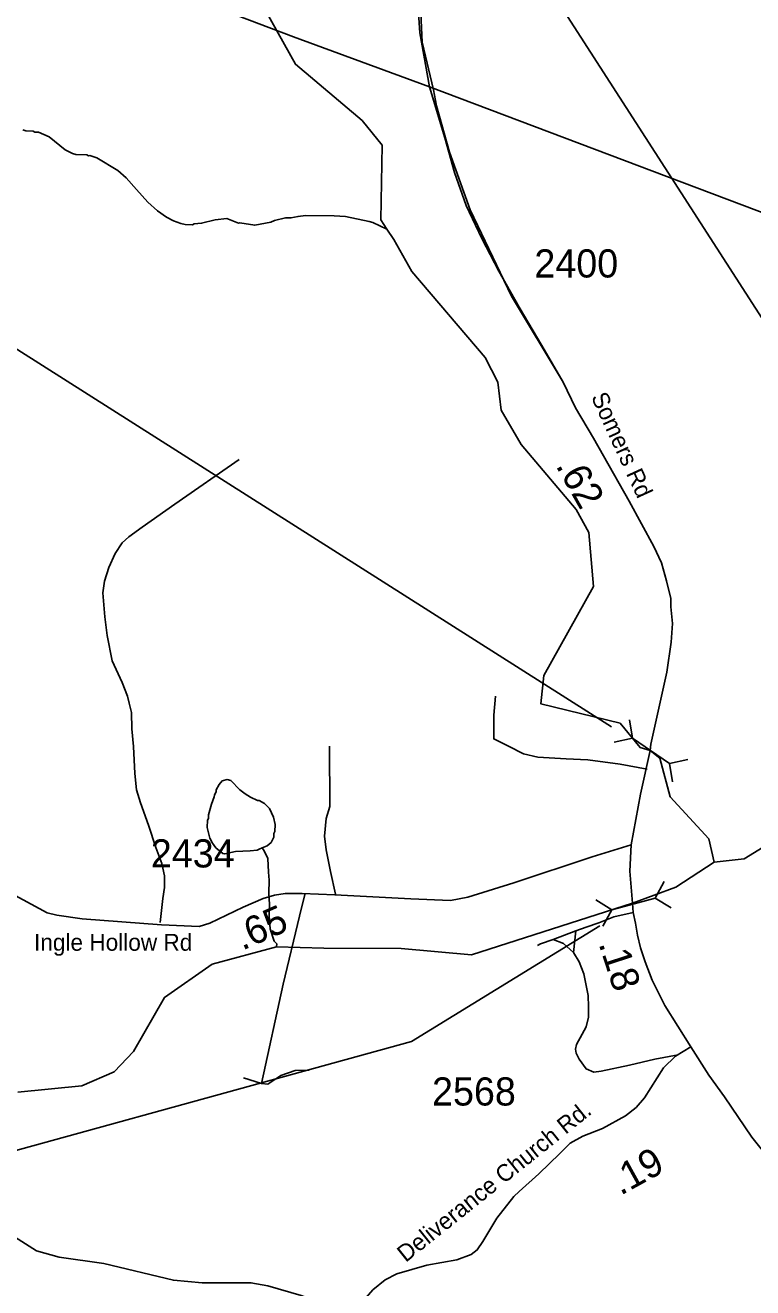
# Model space of a CAD drawing. Extents: x 1248089 to 1457196, y 820910 to 988753.
# Drawn here: x 1428299 to 1431527, y 873911 to 879515 of the extents above; entities that cross this region are included whole.
import ezdxf

# ---------------------------------------------------------------- set-up
doc = ezdxf.new("R2010")
doc.units = 0
for name, color, linetype in [('Exist Hydrographic Creek Single Shore', 7, 'Continuous'), ('Exist Hydrographic Misc Water Feature', 7, 'Continuous'), ('Exist Road Non-System Type 51', 7, 'Continuous'), ('Exist Road Secondary Structure Pipe CELL', 7, 'Continuous'), ('Exist Road Secondary Type 41 Attributed', 7, 'Continuous'), ('Exist Road Secondary Type 51 Attributed', 7, 'Continuous'), ('Exist Road Secondary Type 51 Label', 7, 'Continuous'), ('Prop GRAU CAT1 Cell', 7, 'Continuous'), ('Prop Guardrail', 7, 'Continuous'), ('Prop Lane Arrow CELL', 7, 'Continuous'), ('Prop Lane Lines', 7, 'Continuous')]:
    doc.layers.add(name, color=color, linetype=linetype)

msp = doc.modelspace()

# ---------------------------------------------------------------- linework, layer by layer
at = {"layer": 'Exist Hydrographic Creek Single Shore'}
for points in [[(1433625.8, 876082.2), (1433543.7, 875976.8), (1433530.7, 875776.7), (1433495.6, 875669.1), (1433418.6, 875562.3), (1433300.6, 875495.7), (1433208.7, 875507.4), (1432911.6, 875638.2), (1432461.7, 875673.6), (1432254.7, 875733.5), (1432032.7, 875921.8), (1431841.7, 875974.9), (1431741.6, 875970.4), (1431488.7, 875814.6), (1431355.6, 875800.8)], [(1430992.5, 875617.6), (1431185.6, 875689.4), (1431355.6, 875800.8)], [(1428266.6, 874779.8), (1428550.6, 874806.8), (1428693.6, 874869.7), (1428778.6, 874959.9), (1428916.6, 875200), (1429128.6, 875346.7), (1429413.9, 875423.7), (1429623.8, 875418.6), (1429967.4, 875416.4), (1430279.6, 875389.2), (1430992.5, 875617.6)]]:
    msp.add_lwpolyline(points, dxfattribs=at)
at = {"layer": 'Exist Hydrographic Misc Water Feature'}
for points in [[(1429933.6, 878564.1), (1429903.8, 878609.9), (1429876.6, 878650.6), (1429882.6, 878982.1), (1429793.6, 879092.2), (1429497.6, 879341.2), (1429288.6, 879719.6), (1429117.6, 879913.5), (1429085.6, 879989.6), (1429080.6, 880150.6), (1428878.6, 880479.6), (1428718.6, 880840.7), (1428383.6, 881172.5)], [(1428288.2, 879049.7), (1428302, 879045.4), (1428334, 879044.7), (1428341.9, 879040.5), (1428357.9, 879040.2), (1428405.5, 879019.1), (1428476.2, 878961.6), (1428507.9, 878944.8), (1428523.8, 878940.4), (1428571.8, 878939.4), (1428579.7, 878935.2), (1428586, 878936.1), (1428616.5, 878926.3), (1428710, 878870.6), (1428746, 878837.7), (1428792, 878785.8), (1428843.2, 878729.2), (1428886.3, 878690.3), (1428925.7, 878663.4), (1428957.4, 878646.7), (1428989.1, 878634), (1429008.9, 878629.6), (1429040.9, 878628.9), (1429049, 878632.7), (1429081.1, 878635.9), (1429141.4, 878650.6), (1429193.6, 878657.5), (1429245.1, 878636.3), (1429251, 878637.7), (1429316.9, 878626.7), (1429389.2, 878641.1), (1429405.4, 878648.7), (1429453.6, 878659.7), (1429477.6, 878659.1), (1429509.8, 878666.4), (1429541.8, 878669.7), (1429669.8, 878668.8), (1429719.8, 878666.4), (1429825.3, 878643.4), (1429841.1, 878639), (1429903.8, 878609.9)], [(1431355.6, 875800.8), (1431331.6, 875903.1), (1431160.6, 876090.5), (1431114.6, 876261.5), (1431071.2, 876296.3), (1431026.7, 876309.6), (1430938.2, 876416.8), (1430586.6, 876502.4), (1430599.2, 876629.2), (1430820.6, 877023), (1430799.6, 877263.1), (1430743.6, 877366), (1430498.6, 877653.3), (1430410.6, 877806), (1430395.7, 877931.1), (1430339.6, 878040.6), (1430013.6, 878421.4), (1429933.6, 878564.1)], [(1429350.3, 875863.2), (1429336.6, 875857.3), (1429328.5, 875853.5), (1429296.5, 875850.2), (1429232.4, 875847.6), (1429184.2, 875836.7), (1429176.3, 875838.8), (1429144.8, 875863.5), (1429129.2, 875883.9), (1429117.7, 875906.2), (1429106.8, 875954.5), (1429107.5, 875986.5), (1429111.7, 875994.4), (1429112, 876010.3), (1429125, 876058), (1429137.7, 876089.8), (1429137.9, 876097.8), (1429146.2, 876113.6), (1429146.4, 876121.6), (1429158.9, 876145.4), (1429173.3, 876161.1), (1429195.3, 876166.5), (1429211.3, 876162.2), (1429250.4, 876121.3), (1429274, 876102.7), (1429297.7, 876088.3), (1429329.3, 876073.5), (1429337.3, 876073.3), (1429361.1, 876060.8), (1429382.5, 876038.3), (1429399.8, 875999.9), (1429407.1, 875967.8), (1429406.3, 875935.7), (1429402.1, 875927.8), (1429401.8, 875911.8), (1429389.3, 875888.1), (1429372.9, 875873.2), (1429350.3, 875863.2)], [(1429350.3, 875863.2), (1429359.7, 875850.4), (1429375.8, 875816.4), (1429378.4, 875756.3), (1429381.6, 875720.2), (1429379.4, 875662), (1429383.3, 875612.1), (1429380.7, 875561.4), (1429385, 875504.1), (1429403.8, 875449.6), (1429415.6, 875437.3), (1429413.9, 875423.7)]]:
    msp.add_lwpolyline(points, dxfattribs=at)
at = {"layer": 'Exist Road Non-System Type 51'}
for p, q in [((1430377.9, 876452.4), (1430385.2, 876536.9)), ((1430741.9, 875495.7), (1430641.7, 875457.2)), ((1430731.1, 875398.6), (1430741.9, 875495.7)), ((1429347.2, 874817.7), (1429266.9, 874842.2))]:
    msp.add_line(p, q, dxfattribs=at)
for points in [[(1430110, 879227.2), (1430060.4, 879439.9), (1430046.2, 879730.5), (1430039.1, 880177.1), (1430010.8, 880552.7), (1430010.8, 880637.8), (1429983.7, 881102.1)], [(1430685, 877929.9), (1430457, 878312.8), (1430272.9, 878695.6), (1430180.8, 878950.8), (1430124.1, 879156.3), (1430110, 879227.2)], [(1428896.9, 875532.7), (1428909.2, 875639.1), (1428916.9, 875688.4), (1428916.4, 875740), (1428904.6, 875794.8), (1428878.4, 875865.7), (1428846.1, 875964.1), (1428809.9, 876062.9), (1428793, 876121.2), (1428784.5, 876193.4), (1428778.9, 876313.6), (1428772.3, 876391.8), (1428769.7, 876463.9), (1428760.6, 876506.1), (1428753.2, 876536.3), (1428728.4, 876596.8), (1428684.1, 876693.8), (1428662.4, 876806.3), (1428652, 876888.5), (1428643.9, 876994.8), (1428651, 877046.7), (1428670.2, 877108.3), (1428697.5, 877169.8), (1428728.5, 877217.2), (1428759, 877244.6), (1428818, 877287.4), (1428961.9, 877388.8), (1429247.9, 877587.4)], [(1430377.9, 876452.4), (1430377.9, 876346.9), (1430443.2, 876315.2), (1430509.1, 876281.5), (1430573.2, 876266), (1430699.3, 876259.3), (1430794.4, 876254.9), (1430938.2, 876235), (1431057.6, 876212.9)], [(1429674.9, 875657.6), (1429652.6, 875759.4), (1429634.5, 875854.4), (1429627.2, 875915.9), (1429634.5, 875993.3), (1429650.8, 876047.8), (1429649, 876315.2)], [(1429539.4, 875656), (1429515.2, 875559.8), (1429443.5, 875258.4), (1429347.2, 874817.7)], [(1430741.9, 875495.7), (1430788.1, 875511.1), (1430843.6, 875531.2), (1430909.8, 875557.4), (1430996.1, 875577.4)], [(1430571.5, 875429.6), (1430584.7, 875437.1), (1430641.7, 875457.2)], [(1430731.1, 875398.6), (1430686.4, 875438.7), (1430641.7, 875457.2)], [(1431195.7, 874945.2), (1431092.7, 874926), (1430979.3, 874899.8), (1430853.7, 874871.8), (1430822.3, 874868.4), (1430787.4, 874882.3), (1430757, 874926.4), (1430743.6, 874952.5), (1430739.9, 874970.5), (1430744.3, 874990.6), (1430769.3, 875036.3), (1430787.7, 875069.9), (1430798.6, 875111.6), (1430797.5, 875157.7), (1430796.5, 875207.7), (1430777.8, 875305.1), (1430756, 875357.9), (1430731.1, 875398.6)], [(1429347.2, 874817.7), (1429375.1, 874814.2), (1429432.7, 874852.6), (1429497.2, 874875.3), (1429558.3, 874877.1)], [(1430490.2, 874337.9), (1430466.4, 874316.7), (1430391.4, 874220.7), (1430328.6, 874116), (1430304.1, 874079.3), (1430278, 874058.4), (1430213.4, 874035.7), (1430080.8, 874011.3), (1429948.2, 873972.9), (1429895.9, 873946.7), (1429841.8, 873901.3), (1429812.1, 873868.1)], [(1429812.1, 873868.1), (1429757.9, 873827.1), (1429729.5, 873816.5), (1429694.1, 873816.5), (1429637.3, 873834.2), (1429523.8, 873876.8), (1429374.7, 873919.5), (1429300.2, 873933.7), (1429200.9, 873933.7), (1429083.8, 873933.7), (1428956.1, 873944.3), (1428647.4, 874018.9), (1428448.7, 874047.3), (1428349.4, 874075.7), (1428218.1, 874157.3)]]:
    msp.add_lwpolyline(points, dxfattribs=at)
at = {"layer": 'Exist Road Secondary Structure Pipe CELL'}
for p, q in [((1430980.3, 876432.5), (1430993.5, 876350.3)), ((1430912.1, 876332.6), (1430993.5, 876350.3)), ((1430993.5, 876350.3), (1431157.4, 876238.4)), ((1431238.8, 876256.1), (1431157.4, 876238.4)), ((1431170.6, 876156.2), (1431157.4, 876238.4)), ((1431133.2, 875713.7), (1431093.5, 875640.5)), ((1430831, 875632.6), (1430901.9, 875589)), ((1431093.5, 875640.5), (1430901.9, 875589)), ((1431164.5, 875596.9), (1431093.5, 875640.5)), ((1430862.3, 875515.8), (1430901.9, 875589))]:
    msp.add_line(p, q, dxfattribs=at)
at = {"layer": 'Exist Road Secondary Type 41 Attributed'}
msp.add_lwpolyline([(1431252, 874980), (1431184.4, 874938.4), (1431131, 874887.9), (1431045.8, 874754.4), (1431009, 874711.3), (1430961.9, 874674.6), (1430860.7, 874618.7), (1430773.5, 874583.8), (1430715.9, 874552.4), (1430670.5, 874507), (1430578.1, 874416.2), (1430490.2, 874337.9)], dxfattribs=at)
at = {"layer": 'Exist Road Secondary Type 51 Attributed'}
for points in [[(1430092.5, 879241.1), (1429488.8, 879463.4), (1428684.8, 879769.3), (1428181.5, 879962.5), (1427794.1, 880107.9), (1427488, 880212.7), (1427282.6, 880274.4), (1427013.5, 880342.2), (1426798.9, 880385.3), (1426455.9, 880432.6), (1425845.8, 880500.4), (1425347.2, 880556), (1425297.6, 880560.4)], [(1430092.5, 879241.1), (1430050.2, 879480.9), (1430036, 879683.1), (1430021.9, 879922.9), (1430015.7, 880186.1)], [(1430987.6, 875876.5), (1431028.6, 876102.2), (1431071.2, 876296.3), (1431074.6, 876323.3), (1431145.4, 876642.8), (1431165.1, 876777), (1431170.1, 876859.4), (1431163.5, 876933.5), (1431163.5, 876969.7), (1431143.7, 877048.3), (1431122.3, 877129), (1431087.8, 877201.5), (1430977.8, 877401.7), (1430865.1, 877603.8), (1430819.8, 877681.7), (1430741, 877816.2), (1430685, 877929.9), (1430590.9, 878093.9), (1430489.8, 878263.2), (1430400.4, 878423), (1430325.2, 878568.8), (1430254.7, 878714.5), (1430203, 878860.3), (1430160.6, 879015.4), (1430092.5, 879241.1)], [(1437764.8, 876292.3), (1437501.9, 876410.1), (1437049.7, 876591.1), (1436531.3, 876806.9), (1436189.1, 876938.8), (1435714.4, 877117.2), (1430092.5, 879241.1)], [(1430987.6, 875876.5), (1430814.5, 875823.7), (1430466.7, 875708.5), (1430262.2, 875644.4), (1430185.8, 875630.2), (1430010.4, 875637.3), (1429672.5, 875655.1), (1429527.1, 875660.5), (1429452.4, 875660.5), (1429404.4, 875653.3), (1429354.6, 875639.1), (1429265.7, 875599.9), (1429118.1, 875528.8), (1429070.1, 875514.5), (1428903.6, 875521.5), (1428551.5, 875548.2), (1428439.5, 875564.2), (1428396.8, 875574.9), (1428181.6, 875690.6), (1427902.4, 875870.3), (1427751.3, 875961.1)], [(1431252, 874980), (1431136.8, 875164.4), (1431080.1, 875276.8), (1431049.2, 875358.5), (1431029.2, 875420.2), (1431015.3, 875475.7), (1431006.9, 875529.6), (1430996.1, 875577.4), (1430992.5, 875617.6), (1430981.1, 875760), (1430987.6, 875876.5)], [(1432796.3, 873888.2), (1432402.9, 874039.7), (1432224.3, 874120.2), (1431982.4, 874223.3), (1431792.5, 874330), (1431709.2, 874379.8), (1431630.2, 874445.6), (1431523.2, 874579.1), (1431401.4, 874758.6), (1431332.3, 874854.2), (1431252, 874980)]]:
    msp.add_lwpolyline(points, dxfattribs=at)
at = {"layer": 'Prop Guardrail'}
msp.add_line((1430199.8, 880339.3), (1431856.9, 877764.4), dxfattribs=at)
at = {"layer": 'Prop Lane Arrow CELL'}
msp.add_line((1430900.2, 876400.4), (1427848, 878338.6), dxfattribs=at)
msp.add_lwpolyline([(1430848.7, 875518), (1430012.7, 875004.6), (1427563.4, 874330)], dxfattribs=at)

# ---------------------------------------------------------------- texts
at = {"layer": 'Exist Road Secondary Type 51 Label'}
for s, rotation, p in [('Somers Rd', 294.6298, (1430808, 877865)), ('Deliverance Church Rd.', 38.6908, (1429986.9, 874021.3))]:
    msp.add_text(s, height=75, rotation=rotation, dxfattribs=at).set_placement(p)
msp.add_text('Ingle Hollow Rd', height=75, dxfattribs=at).set_placement((1428337.9, 875407))
at = {"layer": 'Prop GRAU CAT1 Cell'}
for s, rotation, p in [('.62', 299.4341, (1430650.6, 877560.2)), ('.65', 23.7666, (1429262.1, 875407)), ('.18', 287.9958, (1430842, 875438.5)), ('.19', 28.8991, (1430940.1, 874318.9))]:
    msp.add_text(s, height=125, rotation=rotation, dxfattribs=at).set_placement(p)
at = {"layer": 'Prop Lane Lines'}
for s, p in [('2400', (1430557.8, 878395)), ('2434', (1428856, 875776.6)), ('2568', (1430103.7, 874720))]:
    msp.add_text(s, height=125, dxfattribs=at).set_placement(p)

doc.saveas('drawing.dxf')
